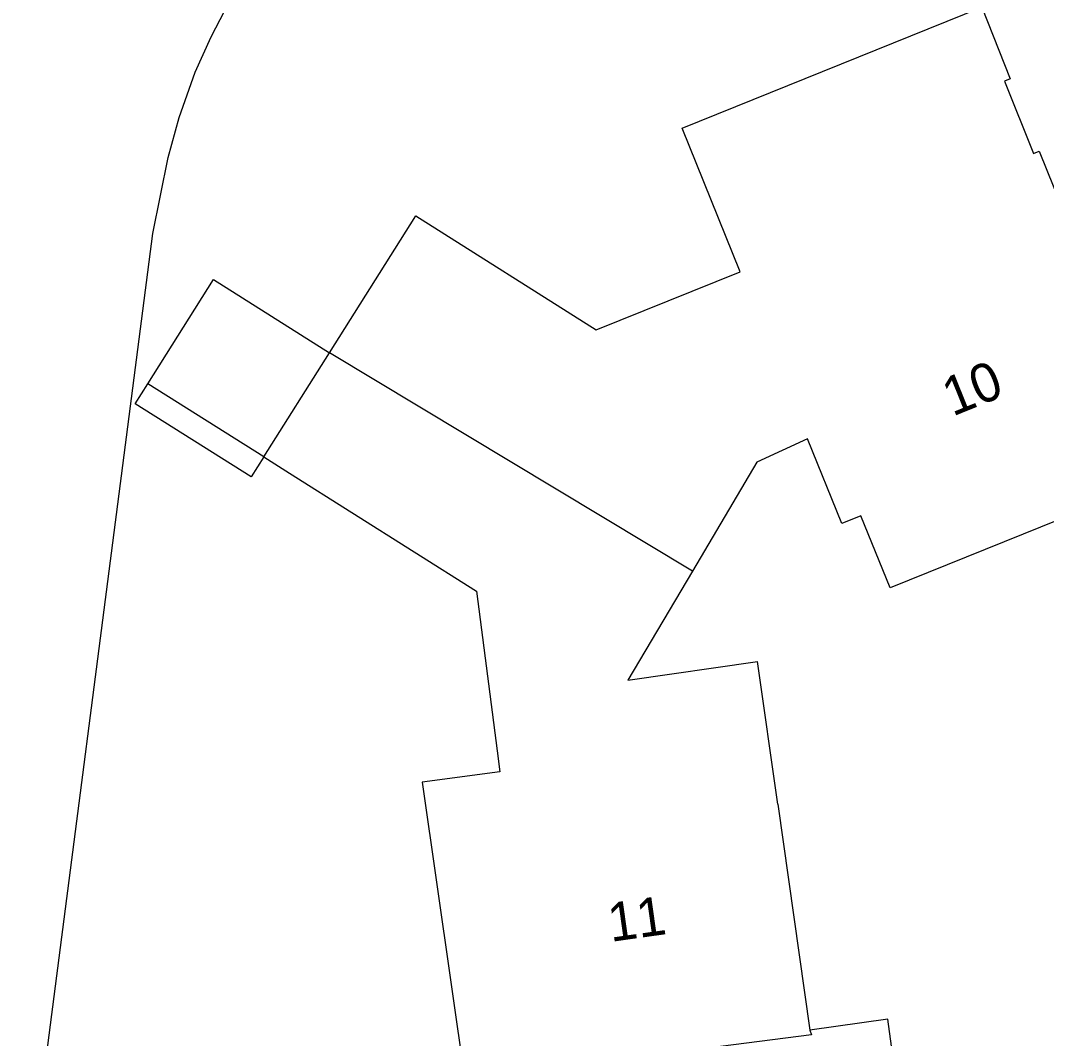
# Model space of a CAD drawing. Extents: x 126000 to 131009, y 393000 to 395500.
# Drawn here: x 130831.5 to 130858.02, y 395385.19 to 395411.51 of the extents above; entities that cross this region are included whole.
import ezdxf

# ---------------------------------------------------------------- set-up
doc = ezdxf.new("R2010")
doc.units = 0
for name, color, linetype in [('gg-anno-huisnummerreeks BGT', 7, 'Continuous'), ('gg-bbg-gedigitaliseerde bebouwing', 7, 'Continuous'), ('gg-bbg-gedigitaliseerde bijgebouw', 7, 'Continuous'), ('gg-bbg-hoofdgebouw', 7, 'Continuous'), ('gg-bbg-luifel en loopbrug', 7, 'Continuous'), ('gg-bbg-tussenscheiding', 7, 'Continuous'), ('gg-kntw-beschoeiing', 7, 'Continuous')]:
    doc.layers.add(name, color=color, linetype=linetype)

msp = doc.modelspace()

# ---------------------------------------------------------------- linework, layer by layer
at = {"layer": 'gg-bbg-gedigitaliseerde bebouwing'}
for p, q in [((130837.786, 395400.223), (130838.455, 395399.801)), ((130847.198, 395394.451), (130850.547, 395394.936))]:
    msp.add_line(p, q, dxfattribs=at)
for points in [[(130839.486, 395402.918), (130841.719, 395406.456), (130846.385, 395403.512), (130850.1, 395405.01), (130848.602, 395408.725), (130856.35, 395411.849)], [(130838.455, 395399.801), (130843.284, 395396.754), (130843.82, 395392.62)], [(130843.82, 395392.62), (130843.89, 395392.08), (130841.88, 395391.81), (130843, 395384)]]:
    msp.add_lwpolyline(points, dxfattribs=at)
at = {"layer": 'gg-bbg-gedigitaliseerde bijgebouw'}
msp.add_line((130837.786, 395400.223), (130834.789, 395402.114), dxfattribs=at)
msp.add_lwpolyline([(130834.789, 395402.114), (130836.488, 395404.809), (130839.486, 395402.918)], dxfattribs=at)
at = {"layer": 'gg-bbg-hoofdgebouw'}
for p, q in [((130848.868, 395397.273), (130847.198, 395394.451)), ((130851.081, 395391.247), (130850.547, 395394.936)), ((130851.081, 395391.247), (130851.903, 395385.405))]:
    msp.add_line(p, q, dxfattribs=at)
for points in [[(130860.56, 395401.637), (130861.304, 395399.792), (130853.978, 395396.838), (130853.222, 395398.698), (130852.729, 395398.498)], [(130852.729, 395398.498), (130851.845, 395400.688), (130850.532, 395400.084), (130848.868, 395397.273)], [(130851.603, 395376.873), (130853.059, 395377.067), (130853.019, 395377.638), (130854.976, 395377.876), (130853.917, 395385.685), (130851.903, 395385.405)]]:
    msp.add_lwpolyline(points, dxfattribs=at)
at = {"layer": 'gg-bbg-luifel en loopbrug'}
msp.add_lwpolyline([(130837.786, 395400.223), (130837.461, 395399.707), (130834.463, 395401.598), (130834.789, 395402.114)], dxfattribs=at)
at = {"layer": 'gg-bbg-tussenscheiding'}
for p in [(130837.786, 395400.223), (130848.868, 395397.273)]:
    msp.add_line(p, (130839.486, 395402.918), dxfattribs=at)
for points in [[(130856.35, 395411.849), (130857.08, 395410), (130856.94, 395409.94), (130857.69, 395408.07), (130857.83, 395408.13), (130860.465, 395401.599), (130860.56, 395401.637)], [(130851.903, 395385.405), (130851.95, 395385.28), (130844.96, 395384.39), (130844.98, 395384.28), (130843, 395384)]]:
    msp.add_lwpolyline(points, dxfattribs=at)
at = {"layer": 'gg-kntw-beschoeiing'}
msp.add_lwpolyline([(130831.5, 395379.54), (130834.917, 395406.001), (130835.315, 395407.962), (130835.603, 395408.998), (130836.017, 395410.173), (130836.426, 395411.086), (130837.016, 395412.224), (130838.013, 395413.959), (130838.846, 395415.209), (130839.453, 395416.005), (130840.394, 395417.08), (130841.409, 395418.073), (130844.179, 395420.436), (130845.478, 395421.432), (130846.332, 395421.95), (130847.636, 395422.617), (130849.455, 395423.452), (130851.775, 395424.204)], dxfattribs=at)

# ---------------------------------------------------------------- texts
at = {"layer": 'gg-anno-huisnummerreeks BGT'}
for s, rotation, p in [('10', 22, (130855.593, 395401.262)), ('11', 8, (130846.759, 395387.684))]:
    msp.add_text(s, height=1, rotation=rotation, dxfattribs=at).set_placement(p)

doc.saveas('drawing.dxf')
